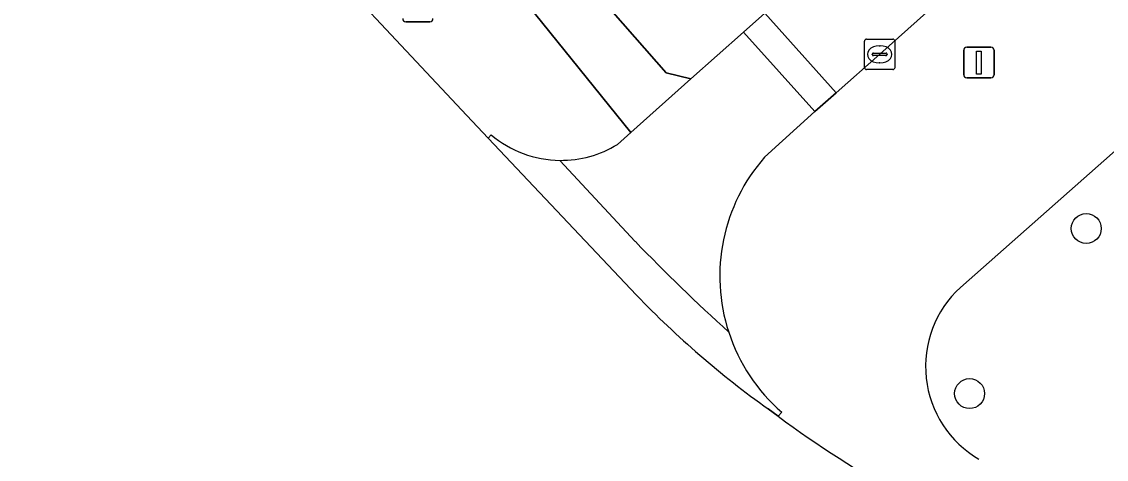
# Model space of a CAD drawing. Extents: x 162172 to 163187, y 382874 to 383685.
# Drawn here: x 162580.64 to 162616.09, y 383171 to 383185.29 of the extents above; entities that cross this region are included whole.
import ezdxf

# ---------------------------------------------------------------- set-up
doc = ezdxf.new("R2010")
doc.units = 0
for name, color, linetype in [('IMGEO_Berm_groen', 7, 'Continuous'), ('IMGEO_Boom', 7, 'Continuous'), ('IMGEO_Groenvoorziening', 7, 'Continuous'), ('IMGEO_Kolk', 7, 'Continuous'), ('IMGEO_Lichtmast', 7, 'Continuous'), ('IMGEO_Rijbaan_lokaal_open', 7, 'Continuous'), ('IMGEO_Verkeerseiland_groen', 7, 'Continuous'), ('IMGEO_Voetpad_gesloten', 7, 'Continuous'), ('IMGEO_Voetpad_open', 7, 'Continuous')]:
    doc.layers.add(name, color=color, linetype=linetype)

msp = doc.modelspace()

# ---------------------------------------------------------------- linework, layer by layer
at = {"layer": 'IMGEO_Berm_groen'}
for points in [[(162589.19, 383188.866), (162589.069, 383188.746), (162595.182, 383182.229), (162595.88, 383181.491), (162595.979, 383181.597)], [(162600.116, 383181.284), (162600.544, 383181.667), (162595.248, 383188.235)]]:
    msp.add_lwpolyline(points, dxfattribs=at)
for centre, radius, start, end in [((162598.272, 383184.324), 3.563, 229.9315, 269.2862), ((162598.259, 383184.317), 3.556, 269.4946, 301.4722)]:
    msp.add_arc(centre, radius, start, end, dxfattribs=at)
at = {"layer": 'IMGEO_Boom'}
for centre in [(162615.436, 383178.534), (162611.622, 383173.141)]:
    msp.add_circle(centre, 0.489, dxfattribs=at)
at = {"layer": 'IMGEO_Groenvoorziening'}
msp.add_lwpolyline([(162599.972, 383185.595), (162601.7, 383183.624), (162602.511, 383183.424), (162604.227, 383184.949), (162604.928, 383185.572), (162606.584, 383187.068), (162621.087, 383200.028)], dxfattribs=at)
at = {"layer": 'IMGEO_Kolk'}
for p, q in [((162608.182, 383183.799), (162608.182, 383184.651)), ((162608.257, 383184.725), (162609.109, 383184.725)), ((162608.67, 383184.505), (162608.695, 383184.505)), ((162609.183, 383184.651), (162609.183, 383183.799)), ((162608.441, 383184.219), (162608.441, 383184.231)), ((162608.879, 383184.182), (162608.481, 383184.182)), ((162608.484, 383184.268), (162608.882, 383184.268)), ((162608.925, 383184.231), (162608.925, 383184.219)), ((162609.109, 383183.725), (162608.257, 383183.725)), ((162608.693, 383183.945), (162608.668, 383183.945))]:
    msp.add_line(p, q, dxfattribs=at)
for points in [[(162608.182, 383183.799), (162608.182, 383184.651)], [(162608.257, 383184.725), (162609.109, 383184.725)], [(162609.183, 383184.651), (162609.183, 383183.799)], [(162609.109, 383183.725), (162608.257, 383183.725)]]:
    msp.add_lwpolyline(points, dxfattribs=at)
for centre, radius, start, end in [((162608.259, 383184.649), 0.0765, 91.552, 178.448), ((162608.259, 383184.649), 0.0765, 91.552, 178.448), ((162609.107, 383184.649), 0.0765, 1.552, 88.448), ((162609.107, 383184.649), 0.0765, 1.552, 88.448), ((162608.481, 383184.228), 0.0403, 85.8775, 175.7526), ((162608.478, 383184.218), 0.0366, 178.938, 274.7102), ((162608.882, 383184.225), 0.043, 264.8664, 352.4533), ((162608.886, 383184.23), 0.0386, 1.7309, 96.639), ((162608.259, 383183.801), 0.0765, 181.552, 268.448), ((162608.259, 383183.801), 0.0765, 181.552, 268.448), ((162609.107, 383183.801), 0.0765, 271.552, 358.448), ((162609.107, 383183.801), 0.0765, 271.552, 358.448)]:
    msp.add_arc(centre, radius, start, end, dxfattribs=at)
for centre, major_axis, ratio, start_param, end_param in [((162608.669, 383184.225), (-0.387, 0.002), 0.722429, 4.712389, 7.853982), ((162608.694, 383184.225), (-0.39, 0.002), 0.717154, 1.570796, 4.712389)]:
    msp.add_ellipse(centre, major_axis=major_axis, ratio=ratio, start_param=start_param, end_param=end_param, dxfattribs=at)
at = {"layer": 'IMGEO_Lichtmast'}
for p, q in [((162593.98, 383185.29), (162593.19, 383185.29)), ((162593.19, 383185.29), (162593.98, 383185.29)), ((162611.53, 383184.457), (162612.32, 383184.457)), ((162612.32, 383184.457), (162611.53, 383184.457)), ((162611.43, 383183.557), (162611.43, 383184.357)), ((162611.43, 383184.357), (162611.43, 383183.557)), ((162612.42, 383184.357), (162612.42, 383183.557)), ((162612.42, 383183.557), (162612.42, 383184.357)), ((162612.32, 383183.457), (162611.53, 383183.457)), ((162611.53, 383183.457), (162612.32, 383183.457))]:
    msp.add_line(p, q, dxfattribs=at)
msp.add_lwpolyline([(162611.85, 383184.332), (162612, 383184.332), (162612, 383183.582), (162611.85, 383183.582), (162611.85, 383184.332)], dxfattribs=at)
for centre, start, end in [((162593.19, 383185.39), 180, 270), ((162593.19, 383185.39), 180, 270), ((162593.98, 383185.39), 270, 0), ((162593.98, 383185.39), 270, 0), ((162611.53, 383184.357), 90, 180), ((162611.53, 383184.357), 90, 180), ((162612.32, 383184.357), 0, 90), ((162612.32, 383184.357), 360, 90), ((162611.53, 383183.557), 180, 270), ((162611.53, 383183.557), 180, 270), ((162612.32, 383183.557), 270, 0), ((162612.32, 383183.557), 270, 0)]:
    msp.add_arc(centre, 0.1, start, end, dxfattribs=at)
at = {"layer": 'IMGEO_Rijbaan_lokaal_open'}
for points in [[(162600.735, 383176.353), (162595.88, 383181.491), (162595.182, 383182.229), (162589.069, 383188.746), (162588.142, 383189.733), (162581.416, 383196.925), (162577.742, 383200.858), (162577.841, 383199.47), (162578.014, 383197.058), (162574.05, 383198.21), (162575.617, 383196.228), (162572.015, 383196.495), (162572.699, 383194.936)], [(162621.087, 383200.028), (162606.584, 383187.068), (162604.928, 383185.572), (162607.263, 383182.969), (162608.683, 383184.225), (162617.125, 383191.769)], [(162606.562, 383182.357), (162604.227, 383184.949), (162602.511, 383183.424), (162600.544, 383181.667), (162600.116, 383181.284)], [(162604.921, 383180.864), (162606.562, 383182.357)], [(162595.979, 383181.597), (162595.88, 383181.491), (162600.735, 383176.353)], [(162600.695, 383178.11), (162598.228, 383180.761)], [(162598.228, 383180.761), (162600.695, 383178.11)], [(162605.037, 383172.641), (162605.199, 383172.521), (162605.36, 383172.402), (162605.479, 383172.533)], [(162605.36, 383172.402), (162605.199, 383172.521), (162605.037, 383172.641)]]:
    msp.add_lwpolyline(points, dxfattribs=at)
msp.add_lwpolyline([(162604.928, 383185.572), (162604.227, 383184.949), (162606.562, 383182.357), (162607.263, 383182.969)], close=True, dxfattribs=at)
for centre, radius, start, end in [((162598.272, 383184.324), 3.563, 229.9315, 269.2862), ((162598.259, 383184.317), 3.556, 269.4946, 301.4722), ((162609.349, 383176.977), 5.893, 138.7217, 198.0575), ((162644.437, 383220.158), 60.674, 223.86885, 227.88457), ((162644.437, 383220.158), 60.674, 223.86885, 227.88457), ((162623.21, 383198.052), 31.24, 223.9928, 234.4284), ((162623.21, 383198.052), 31.24, 223.9928, 234.4284), ((162609.357, 383176.981), 5.901, 198.0763, 228.919), ((162630.08, 383206.193), 41.867, 233.8126, 247.0583)]:
    msp.add_arc(centre, radius, start, end, dxfattribs=at)
at = {"layer": 'IMGEO_Verkeerseiland_groen'}
msp.add_lwpolyline([(162623.287, 383181.884), (162623.344, 383182.054), (162618.631, 383183.063), (162611.322, 383176.611)], dxfattribs=at)
msp.add_arc((162613.686, 383174.026), 3.503, 132.4403, 239.8591, dxfattribs=at)
at = {"layer": 'IMGEO_Voetpad_gesloten'}
msp.add_lwpolyline([(162594.073, 383194.754), (162592.898, 383195.841), (162591.04, 383194.183), (162593.096, 383192.892), (162594.244, 383191.38), (162595.248, 383188.235), (162600.544, 383181.667), (162602.511, 383183.424), (162601.7, 383183.624), (162599.972, 383185.595)], dxfattribs=at)
at = {"layer": 'IMGEO_Voetpad_open'}
for points in [[(162617.125, 383191.769), (162608.683, 383184.225), (162607.263, 383182.969), (162606.562, 383182.357), (162604.921, 383180.864)], [(162611.322, 383176.611), (162618.631, 383183.063)], [(162605.479, 383172.533), (162605.36, 383172.402)]]:
    msp.add_lwpolyline(points, dxfattribs=at)
for centre, radius, start, end in [((162609.349, 383176.977), 5.893, 138.7217, 198.0575), ((162613.686, 383174.026), 3.503, 132.4403, 239.8591), ((162609.357, 383176.981), 5.901, 198.0763, 228.919), ((162630.08, 383206.193), 41.867, 233.8126, 247.0583)]:
    msp.add_arc(centre, radius, start, end, dxfattribs=at)

doc.saveas('drawing.dxf')
